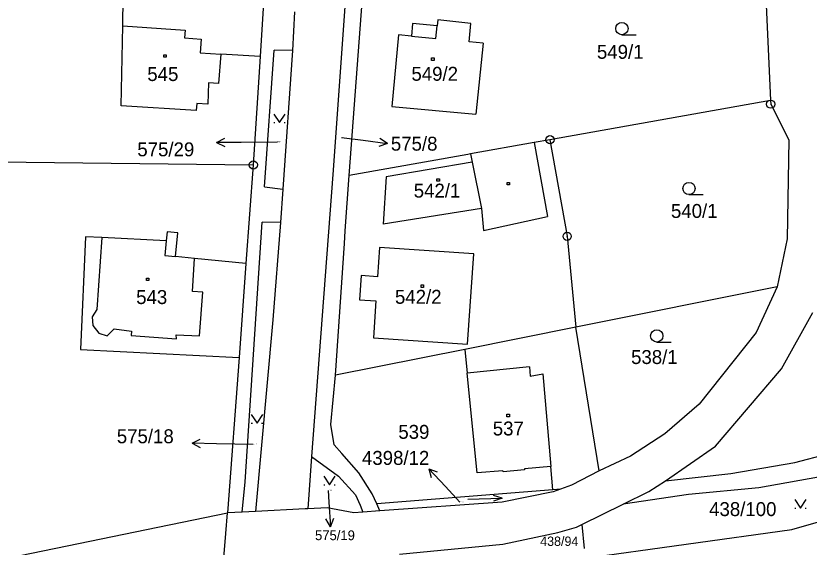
# Model space of a CAD drawing. Extents: x -468021 to -466942, y -1130484 to -1128584.
# Drawn here: x -467920.3 to -467823.5, y -1129009 to -1128944.1 of the extents above; entities that cross this region are included whole.
import ezdxf

# ---------------------------------------------------------------- set-up
doc = ezdxf.new("R2010")
doc.units = 0
doc.layers.add('DKM', color=7, linetype='Continuous')

msp = doc.modelspace()

# ---------------------------------------------------------------- linework, layer by layer
at = {"layer": 'DKM'}
for p, q in [((-467829.07, -1128935.68), (-467828.2, -1128954.45)), ((-467907.3, -1128945.34), (-467907.19, -1128939.43)), ((-467889.99, -1128940.49), (-467890.53, -1128949.1)), ((-467880.07, -1128941.72), (-467881.64, -1128963.51)), ((-467879.67, -1128963.61), (-467878.02, -1128941.89)), ((-467886.32, -1128943.65), (-467886.58, -1128948.35)), ((-467907.48, -1128955.09), (-467907.3, -1128945.34)), ((-467907.3, -1128945.34), (-467899.68, -1128945.88)), ((-467871.9, -1128945.07), (-467872.05, -1128946.61)), ((-467868.91, -1128945.35), (-467871.9, -1128945.07)), ((-467868.83, -1128944.61), (-467868.91, -1128945.35)), ((-467864.78, -1128945.05), (-467868.83, -1128944.61)), ((-467864.99, -1128947.3), (-467864.78, -1128945.05)), ((-467899.68, -1128945.88), (-467899.74, -1128946.83)), ((-467873.61, -1128946.45), (-467874.43, -1128955.2)), ((-467872.05, -1128946.61), (-467873.61, -1128946.45)), ((-467846.35, -1128946.44), (-467844.6, -1128946.44)), ((-467899.74, -1128946.83), (-467897.74, -1128946.97)), ((-467897.74, -1128946.97), (-467897.85, -1128948.63)), ((-467863.31, -1128947.46), (-467864.99, -1128947.3)), ((-467889.99, -1128965), (-467888.82, -1128948.32)), ((-467886.58, -1128948.35), (-467888.82, -1128948.32)), ((-467886.58, -1128948.35), (-467887.76, -1128965.28)), ((-467863.31, -1128947.46), (-467864.17, -1128956.13)), ((-467902.29, -1128948.89), (-467901.99, -1128948.89)), ((-467902.29, -1128949.19), (-467902.29, -1128948.89)), ((-467901.99, -1128949.19), (-467902.29, -1128949.19)), ((-467901.99, -1128948.89), (-467901.99, -1128949.19)), ((-467897.85, -1128948.63), (-467895.34, -1128948.79)), ((-467895.34, -1128948.79), (-467895.6, -1128952.39)), ((-467890.53, -1128949.1), (-467895.34, -1128948.79)), ((-467890.53, -1128949.1), (-467891.36, -1128962.32)), ((-467869.59, -1128949.27), (-467869.29, -1128949.27)), ((-467869.59, -1128949.57), (-467869.59, -1128949.27)), ((-467869.29, -1128949.27), (-467869.29, -1128949.57)), ((-467869.29, -1128949.57), (-467869.59, -1128949.57)), ((-467896.81, -1128952.32), (-467896.92, -1128954.91)), ((-467895.6, -1128952.39), (-467896.81, -1128952.32)), ((-467898.32, -1128955.68), (-467907.48, -1128955.09)), ((-467898.27, -1128954.83), (-467898.32, -1128955.68)), ((-467896.92, -1128954.91), (-467898.27, -1128954.83)), ((-467828.2, -1128954.45), (-467855.14, -1128959.24)), ((-467828.2, -1128954.45), (-467828.18, -1128954.91)), ((-467828.18, -1128954.91), (-467825.97, -1128959.26)), ((-467888.86, -1128956.11), (-467888.16, -1128957.16)), ((-467888.16, -1128957.16), (-467887.46, -1128956.11)), ((-467874.43, -1128955.2), (-467864.17, -1128956.13)), ((-467888.86, -1128957.16), (-467888.72, -1128957.16)), ((-467887.6, -1128957.16), (-467887.46, -1128957.16)), ((-467880.58, -1128958.98), (-467877.94, -1128959.32)), ((-467895.84, -1128959.574), (-467894.84, -1128959.072)), ((-467892.84, -1128959.57), (-467895.84, -1128959.574)), ((-467895.84, -1128959.574), (-467894.839, -1128960.072)), ((-467888.41, -1128959.56), (-467892.84, -1128959.57)), ((-467877.94, -1128959.32), (-467874.965, -1128959.707)), ((-467874.965, -1128959.707), (-467876.021, -1128960.073)), ((-467874.965, -1128959.707), (-467875.892, -1128959.082)), ((-467857.06, -1128959.58), (-467864.83, -1128960.97)), ((-467855.14, -1128959.24), (-467857.06, -1128959.58)), ((-467857.06, -1128959.58), (-467855.45, -1128968.62)), ((-467855.14, -1128959.24), (-467853.04, -1128971.03)), ((-467825.97, -1128959.26), (-467826.18, -1128971.36)), ((-467864.83, -1128960.97), (-467865.17, -1128961.03)), ((-467864.83, -1128960.97), (-467864.63, -1128961.98)), ((-467953.93, -1128961.58), (-467891.36, -1128962.32)), ((-467865.17, -1128961.03), (-467879.67, -1128963.61)), ((-467891.36, -1128962.32), (-467892.25, -1128974.36)), ((-467864.63, -1128961.98), (-467875.13, -1128963.78)), ((-467864.63, -1128961.98), (-467863.51, -1128967.62)), ((-467881.64, -1128963.51), (-467884.24, -1128997.92)), ((-467880.13, -1128970.38), (-467879.67, -1128963.61)), ((-467875.13, -1128963.78), (-467875.49, -1128969.57)), ((-467868.94, -1128964.01), (-467868.64, -1128964.01)), ((-467868.94, -1128964.31), (-467868.94, -1128964.01)), ((-467868.64, -1128964.31), (-467868.94, -1128964.31)), ((-467868.64, -1128964.01), (-467868.64, -1128964.31)), ((-467860.38, -1128964.47), (-467860.08, -1128964.47)), ((-467860.38, -1128964.77), (-467860.38, -1128964.47)), ((-467860.08, -1128964.77), (-467860.38, -1128964.77)), ((-467860.08, -1128964.47), (-467860.08, -1128964.77)), ((-467889.99, -1128965), (-467887.76, -1128965.28)), ((-467887.76, -1128965.28), (-467888.04, -1128969.33)), ((-467838.16, -1128965.95), (-467836.41, -1128965.95)), ((-467863.51, -1128967.62), (-467875.49, -1128969.57)), ((-467863.51, -1128967.62), (-467863.27, -1128970.31)), ((-467863.27, -1128970.31), (-467855.45, -1128968.62)), ((-467892.35, -1129001.02), (-467890.29, -1128969.32)), ((-467888.04, -1128969.33), (-467890.29, -1128969.32)), ((-467888.04, -1128969.33), (-467888.97, -1128981.21)), ((-467901.89, -1128970.47), (-467902.01, -1128971.59)), ((-467900.58, -1128970.6), (-467901.89, -1128970.47)), ((-467900.87, -1128973.51), (-467900.58, -1128970.6)), ((-467880.23, -1128971.92), (-467880.13, -1128970.38)), ((-467911.84, -1128971.08), (-467912.47, -1128984.86)), ((-467909.84, -1128971.18), (-467911.84, -1128971.08)), ((-467909.84, -1128971.18), (-467910.46, -1128979.97)), ((-467902.01, -1128971.59), (-467909.84, -1128971.18)), ((-467853.04, -1128971.03), (-467851.99, -1128982.13)), ((-467826.18, -1128971.36), (-467827.38, -1128977.21)), ((-467881.32, -1128988), (-467880.23, -1128971.92)), ((-467875.95, -1128972.41), (-467876.19, -1128975.96)), ((-467864.45, -1128973.18), (-467875.95, -1128972.41)), ((-467898.52, -1128973.74), (-467900.87, -1128973.51)), ((-467865.19, -1128984.18), (-467864.45, -1128973.18)), ((-467898.78, -1128977.76), (-467898.52, -1128973.74)), ((-467892.25, -1128974.36), (-467898.52, -1128973.74)), ((-467892.25, -1128974.36), (-467893.1, -1128985.83)), ((-467904.4, -1128976.13), (-467904.1, -1128976.13)), ((-467904.4, -1128976.43), (-467904.4, -1128976.13)), ((-467904.1, -1128976.43), (-467904.4, -1128976.43)), ((-467904.1, -1128976.13), (-467904.1, -1128976.43)), ((-467878.19, -1128975.83), (-467878.39, -1128978.78)), ((-467876.19, -1128975.96), (-467878.19, -1128975.83)), ((-467870.86, -1128976.97), (-467870.56, -1128976.97)), ((-467870.86, -1128977.27), (-467870.86, -1128976.97)), ((-467870.56, -1128977.27), (-467870.86, -1128977.27)), ((-467870.56, -1128976.97), (-467870.56, -1128977.27)), ((-467827.38, -1128977.21), (-467851.99, -1128982.13)), ((-467827.38, -1128977.21), (-467829.95, -1128982.76)), ((-467897.53, -1128977.85), (-467898.78, -1128977.76)), ((-467897.91, -1128983.18), (-467897.53, -1128977.85)), ((-467878.39, -1128978.78), (-467876.39, -1128978.91)), ((-467876.39, -1128978.91), (-467876.69, -1128983.41)), ((-467910.46, -1128979.97), (-467911.02, -1128980.88)), ((-467826.86, -1128987.21), (-467823.05, -1128980.35)), ((-467911.02, -1128980.88), (-467910.96, -1128981.94)), ((-467888.97, -1128981.21), (-467891.09, -1129004.61)), ((-467910.96, -1128981.94), (-467910.21, -1128982.87)), ((-467851.99, -1128982.13), (-467865.53, -1128984.84)), ((-467849.14, -1128999.64), (-467851.99, -1128982.13)), ((-467910.21, -1128982.87), (-467909.19, -1128983.17)), ((-467909.19, -1128983.17), (-467908.36, -1128982.34)), ((-467908.36, -1128982.34), (-467906.23, -1128982.61)), ((-467906.23, -1128982.61), (-467906.27, -1128983.16)), ((-467906.27, -1128983.16), (-467900.72, -1128983.54)), ((-467900.72, -1128983.54), (-467900.76, -1128983.06)), ((-467900.76, -1128983.06), (-467897.91, -1128983.18)), ((-467829.95, -1128982.76), (-467836.91, -1128991.51)), ((-467876.69, -1128983.41), (-467865.19, -1128984.18)), ((-467842.1, -1128983.95), (-467840.35, -1128983.95)), ((-467912.47, -1128984.86), (-467893.1, -1128985.83)), ((-467865.53, -1128984.84), (-467881.32, -1128988)), ((-467865.53, -1128984.84), (-467865.24, -1128987.75)), ((-467893.1, -1128985.83), (-467894.5, -1129004.79)), ((-467857.64, -1128986.98), (-467865.24, -1128987.75)), ((-467857.64, -1128986.98), (-467857.54, -1128988.11)), ((-467881.91, -1128994.02), (-467881.32, -1128988)), ((-467864.02, -1128999.9), (-467865.24, -1128987.75)), ((-467857.54, -1128988.11), (-467856.01, -1128987.83)), ((-467856.01, -1128987.83), (-467855.01, -1128999.14)), ((-467834.92, -1128996.66), (-467826.86, -1128987.21)), ((-467836.91, -1128991.51), (-467841.11, -1128995.15)), ((-467891.6, -1128992.77), (-467890.9, -1128993.82)), ((-467890.9, -1128993.82), (-467890.2, -1128992.77)), ((-467860.39, -1128992.76), (-467860.09, -1128992.76)), ((-467860.39, -1128993.06), (-467860.39, -1128992.76)), ((-467860.09, -1128992.76), (-467860.09, -1128993.06)), ((-467891.6, -1128993.82), (-467891.46, -1128993.82)), ((-467890.34, -1128993.82), (-467890.2, -1128993.82)), ((-467860.09, -1128993.06), (-467860.39, -1128993.06)), ((-467881.49, -1128996.47), (-467881.91, -1128994.02)), ((-467898.839, -1128996.289), (-467897.829, -1128995.809)), ((-467841.11, -1128995.15), (-467845.31, -1128997.87)), ((-467825.23, -1128998.63), (-467813.71, -1128995.62)), ((-467895.84, -1128996.35), (-467898.839, -1128996.289)), ((-467898.839, -1128996.289), (-467897.849, -1128996.809)), ((-467891.37, -1128996.44), (-467895.84, -1128996.35)), ((-467880.54, -1128997.53), (-467881.49, -1128996.47)), ((-467841.02, -1129000.88), (-467834.92, -1128996.66)), ((-467878.49, -1128999.91), (-467880.54, -1128997.53)), ((-467884.24, -1128997.92), (-467884.68, -1129004.28)), ((-467884.24, -1128997.92), (-467880.97, -1129000.32)), ((-467845.31, -1128997.87), (-467849.14, -1128999.64)), ((-467833.05, -1128999.99), (-467825.23, -1128998.63)), ((-467813.34, -1128998.77), (-467829.64, -1129001.75)), ((-467867.9, -1129001.59), (-467869.945, -1128999.395)), ((-467869.945, -1128999.395), (-467869.629, -1129000.467)), ((-467869.945, -1128999.395), (-467868.897, -1128999.785)), ((-467860.87, -1128999.64), (-467864.02, -1128999.9)), ((-467860.86, -1128999.79), (-467860.87, -1128999.64)), ((-467858.25, -1128999.53), (-467860.86, -1128999.79)), ((-467855.01, -1128999.14), (-467858.26, -1128999.4)), ((-467858.26, -1128999.4), (-467858.25, -1128999.53)), ((-467854.78, -1129001.97), (-467855.01, -1128999.14)), ((-467849.14, -1128999.64), (-467852.52, -1129001.42)), ((-467882.75, -1129000.31), (-467882.05, -1129001.36)), ((-467882.05, -1129001.36), (-467881.35, -1129000.31)), ((-467880.97, -1129000.32), (-467878.87, -1129002.58)), ((-467876.83, -1129002.46), (-467878.49, -1128999.91)), ((-467841.02, -1129000.88), (-467833.05, -1128999.99)), ((-467892.72, -1129004.7), (-467892.35, -1129001.02)), ((-467882.75, -1129001.36), (-467882.61, -1129001.36)), ((-467881.49, -1129001.36), (-467881.35, -1129001.36)), ((-467866.13, -1129003.5), (-467867.9, -1129001.59)), ((-467852.52, -1129001.42), (-467853.84, -1129001.9)), ((-467843.05, -1129002.19), (-467841.02, -1129000.88)), ((-467882.22, -1129002.06), (-467882.13, -1129003.48)), ((-467878.87, -1129002.58), (-467878.33, -1129003.84)), ((-467876.29, -1129003.68), (-467876.83, -1129002.46)), ((-467854.78, -1129001.97), (-467876.29, -1129003.68)), ((-467854.76, -1129002.23), (-467860.99, -1129003.47)), ((-467853.84, -1129001.9), (-467854.78, -1129001.97)), ((-467853.84, -1129001.9), (-467854.76, -1129002.23)), ((-467846.21, -1129003.74), (-467843.05, -1129002.19)), ((-467838.21, -1129002.53), (-467846.21, -1129003.74)), ((-467829.64, -1129001.75), (-467838.21, -1129002.53)), ((-467882.13, -1129003.48), (-467881.946, -1129006.474)), ((-467860.99, -1129003.47), (-467875.9, -1129004.54)), ((-467865.178, -1129003.133), (-467860.981, -1129002.986)), ((-467860.981, -1129002.986), (-467862.042, -1129002.673)), ((-467860.981, -1129002.986), (-467862.018, -1129003.372)), ((-467825.24, -1129003.17), (-467824.54, -1129004.22)), ((-467824.54, -1129004.22), (-467823.84, -1129003.17)), ((-467885.04, -1129004.3), (-467891.09, -1129004.61)), ((-467884.68, -1129004.28), (-467885.04, -1129004.3)), ((-467882.35, -1129004.16), (-467884.68, -1129004.28)), ((-467879.08, -1129004.77), (-467882.35, -1129004.16)), ((-467878.33, -1129003.84), (-467877.97, -1129004.69)), ((-467875.9, -1129004.54), (-467877.97, -1129004.69)), ((-467875.9, -1129004.54), (-467876.29, -1129003.68)), ((-467851.23, -1129006.2), (-467846.21, -1129003.74)), ((-467825.24, -1129004.22), (-467825.1, -1129004.22)), ((-467823.98, -1129004.22), (-467823.84, -1129004.22)), ((-467954.11, -1129017.05), (-467894.5, -1129004.79)), ((-467894.71, -1129007.29), (-467894.5, -1129004.79)), ((-467892.72, -1129004.7), (-467894.5, -1129004.79)), ((-467891.09, -1129004.61), (-467892.72, -1129004.7)), ((-467881.946, -1129006.474), (-467882.506, -1129005.506)), ((-467881.946, -1129006.474), (-467881.508, -1129005.445)), ((-467877.97, -1129004.69), (-467879.08, -1129004.77)), ((-467825.62, -1129006.81), (-467819.87, -1129005.17)), ((-467854.16, -1129007.2), (-467851.88, -1129006.52)), ((-467851.88, -1129006.52), (-467851.23, -1129006.2)), ((-467851.23, -1129006.2), (-467850.94, -1129009.14)), ((-467895.09, -1129011.8), (-467894.71, -1129007.29)), ((-467860.9, -1129008.59), (-467854.16, -1129007.2)), ((-467851.41, -1129010.4), (-467825.62, -1129006.81)), ((-467873.51, -1129009.83), (-467860.9, -1129008.59))]:
    msp.add_line(p, q, dxfattribs=at)
for points in [[(-467872.05, -1128946.61), (-467869.07, -1128946.88), (-467868.91, -1128945.35)], [(-467902.01, -1128971.59), (-467902.18, -1128973.38), (-467900.87, -1128973.51)]]:
    msp.add_lwpolyline(points, dxfattribs=at)
for centre, radius in [((-467846.35, -1128945.69), 0.75), ((-467828.18, -1128954.91), 0.5), ((-467828.18, -1128954.91), 0.01), ((-467855.14, -1128959.24), 0.5), ((-467855.14, -1128959.24), 0.01), ((-467891.36, -1128962.32), 0.5), ((-467891.36, -1128962.32), 0.01), ((-467838.16, -1128965.2), 0.75), ((-467853.04, -1128971.03), 0.5), ((-467853.04, -1128971.03), 0.01), ((-467842.1, -1128983.2), 0.75)]:
    msp.add_circle(centre, radius, dxfattribs=at)

# ---------------------------------------------------------------- texts
for s, height, p in [('549/1', 1.7, (-467849.4, -1128949.37)), ('549/2', 1.7, (-467872.05, -1128952.05)), ('545', 1.7, (-467904.3, -1128952.08)), ('575/8', 0.1, (-467880.58, -1128958.98)), ('575/8', 1.7, (-467874.56, -1128960.58)), ('575/29', 1.7, (-467905.518, -1128961.27)), ('575/29', 0.1, (-467888.41, -1128959.56)), ('542/1', 1.7, (-467871.77, -1128966.31)), ('540/1', 1.7, (-467840.36, -1128968.79)), ('543', 1.7, (-467905.66, -1128979.3)), ('542/2', 1.7, (-467874.06, -1128979.27)), ('538/1', 1.7, (-467845.23, -1128986.62)), ('537', 1.7, (-467862.12, -1128995.34)), ('575/18', 1.7, (-467908.025, -1128996.29)), ('539', 1.7, (-467873.65, -1128995.75)), ('575/18', 0.1, (-467891.37, -1128996.44)), ('4398/12', 1.7, (-467878.087, -1128998.93)), ('575/19', 0.1, (-467882.22, -1129002.06)), ('4398/12', 0.1, (-467866.13, -1129003.5)), ('438/100', 1.7, (-467835.7, -1129005.18)), ('575/19', 1.19, (-467883.82, -1129008.12)), ('438/94', 1.14, (-467856.33, -1129008.82))]:
    msp.add_text(s, height=height, dxfattribs=at).set_placement(p)

doc.saveas('drawing.dxf')
